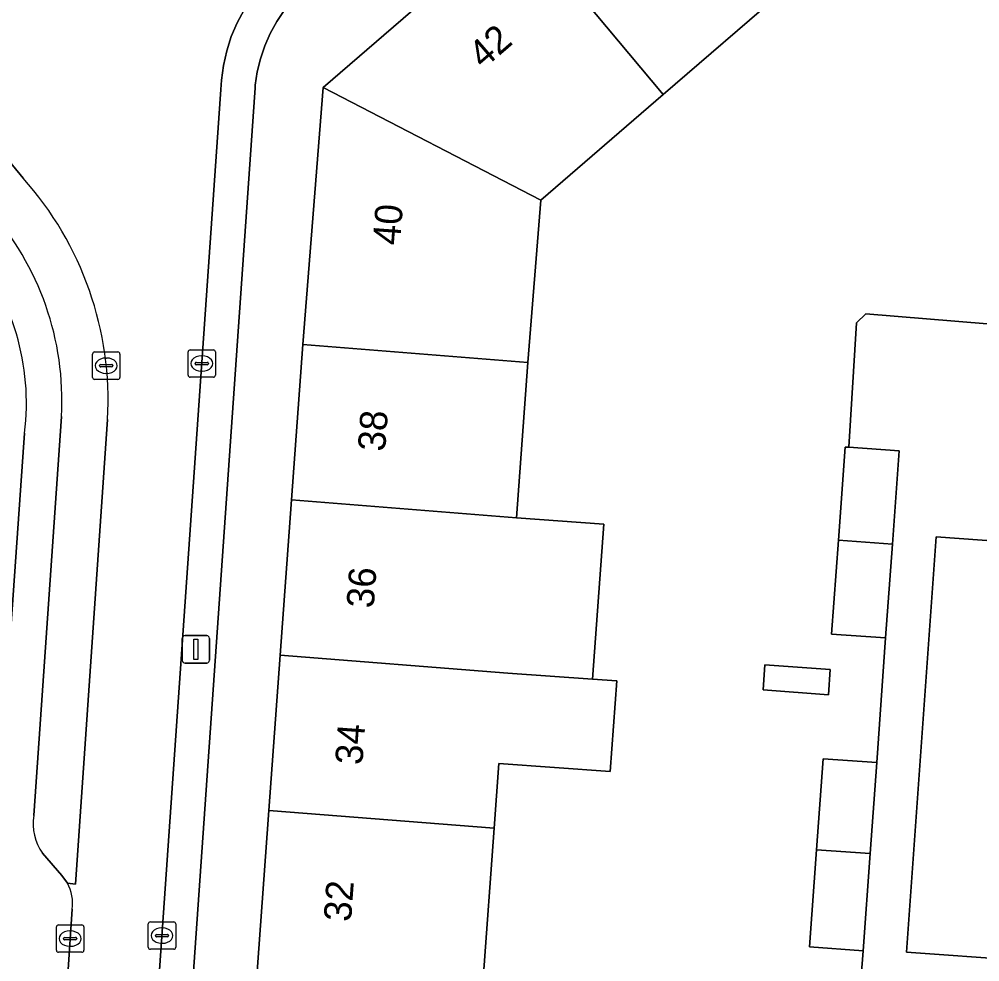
# Model space of a CAD drawing. Extents: x 160304 to 160955, y 383684 to 384161.
# Drawn here: x 160524.56 to 160559.64, y 384098.78 to 384133.2 of the extents above; entities that cross this region are included whole.
import ezdxf

# ---------------------------------------------------------------- set-up
doc = ezdxf.new("R2010")
doc.units = 0
for name, color, linetype in [('IMGEO_Erf', 7, 'Continuous'), ('IMGEO_Kolk', 7, 'Continuous'), ('IMGEO_Lichtmast', 7, 'Continuous'), ('IMGEO_Pand', 7, 'Continuous'), ('IMGEO_Pand_nummerreeks', 7, 'Continuous'), ('IMGEO_Parkeervlak_open', 7, 'Continuous'), ('IMGEO_Rijbaan_lokaal_open', 7, 'Continuous'), ('IMGEO_Voetpad_open', 7, 'Continuous')]:
    doc.layers.add(name, color=color, linetype=linetype)

msp = doc.modelspace()

# ---------------------------------------------------------------- linework, layer by layer
at = {"layer": 'IMGEO_Erf'}
for points in [[(160563.905, 384148.825), (160559.462, 384148.597), (160555.057, 384147.972), (160551.448, 384147.155), (160548.855, 384146.134), (160548.216, 384145.882), (160534.901, 384134.253), (160534.556, 384133.899), (160534.244, 384133.516), (160533.967, 384133.107), (160533.728, 384132.674), (160533.529, 384132.222), (160533.37, 384131.754), (160533.255, 384131.273), (160533.182, 384130.784), (160533.173, 384130.684), (160530.921, 384098.428)], [(160533.258, 384098.425), (160533.684, 384104.304), (160534.096, 384109.976), (160534.507, 384115.643), (160534.918, 384121.312), (160535.658, 384130.704), (160542.752, 384136.829), (160545.202, 384138.927), (160546.003, 384139.613), (160544.086, 384141.892), (160545.639, 384143.198), (160549.86, 384142.916), (160559.216, 384142.237), (160564.899, 384141.825)], [(160564.295, 384133.45), (160558.615, 384133.862), (160552.723, 384134.289), (160552.545, 384134.302), (160548.084, 384130.45), (160543.616, 384126.592), (160543.136, 384120.655), (160542.725, 384114.987), (160545.913, 384114.756), (160545.503, 384109.097), (160546.387, 384109.033), (160546.147, 384105.723), (160542.074, 384106.018), (160541.903, 384103.658), (160541.504, 384098.152)], [(160556.2, 384110.603), (160554.227, 384110.746), (160554.476, 384114.169), (160554.723, 384117.573), (160554.858, 384117.563), (160555.144, 384122.114), (160555.479, 384122.44), (160559.916, 384122.067)], [(160523.413, 384099.123), (160524.758, 384118.081)], [(160554.982, 384094.025), (160555.383, 384099.177), (160553.418, 384099.32), (160553.675, 384102.864), (160553.916, 384106.191), (160555.881, 384106.048), (160556.2, 384110.603)]]:
    msp.add_lwpolyline(points, dxfattribs=at)
msp.add_lwpolyline([(160554.116, 384108.53), (160551.725, 384108.704), (160551.792, 384109.625), (160554.183, 384109.451)], close=True, dxfattribs=at)
msp.add_arc((160515.931, 384119.178), 8.895, 352.9157, 40.1997, dxfattribs=at)
at = {"layer": 'IMGEO_Kolk'}
for p, q in [((160530.804, 384121.122), (160531.656, 384121.122)), ((160527.239, 384120.118), (160527.239, 384120.97)), ((160527.314, 384121.044), (160528.166, 384121.044)), ((160527.727, 384120.824), (160527.752, 384120.824)), ((160528.24, 384120.97), (160528.24, 384120.118)), ((160530.729, 384120.196), (160530.729, 384121.048)), ((160531.217, 384120.902), (160531.242, 384120.902)), ((160531.73, 384121.048), (160531.73, 384120.196)), ((160527.498, 384120.538), (160527.498, 384120.55)), ((160527.936, 384120.501), (160527.538, 384120.501)), ((160527.541, 384120.587), (160527.939, 384120.587)), ((160527.982, 384120.55), (160527.982, 384120.538)), ((160530.988, 384120.616), (160530.988, 384120.628)), ((160531.426, 384120.579), (160531.028, 384120.579)), ((160531.031, 384120.665), (160531.429, 384120.665)), ((160531.472, 384120.628), (160531.472, 384120.616)), ((160528.166, 384120.044), (160527.314, 384120.044)), ((160527.75, 384120.264), (160527.725, 384120.264)), ((160531.656, 384120.122), (160530.804, 384120.122)), ((160531.24, 384120.342), (160531.215, 384120.342)), ((160525.921, 384099.197), (160525.921, 384100.049)), ((160525.996, 384100.123), (160526.848, 384100.123)), ((160526.922, 384100.049), (160526.922, 384099.197)), ((160529.276, 384099.307), (160529.276, 384100.159)), ((160529.351, 384100.233), (160530.203, 384100.233)), ((160530.277, 384100.159), (160530.277, 384099.307)), ((160526.409, 384099.903), (160526.434, 384099.903)), ((160529.535, 384099.727), (160529.535, 384099.739)), ((160529.973, 384099.69), (160529.575, 384099.69)), ((160529.578, 384099.776), (160529.976, 384099.776)), ((160529.764, 384100.013), (160529.789, 384100.013)), ((160530.019, 384099.739), (160530.019, 384099.727)), ((160526.18, 384099.617), (160526.18, 384099.629)), ((160526.618, 384099.58), (160526.22, 384099.58)), ((160526.223, 384099.666), (160526.621, 384099.666)), ((160526.432, 384099.343), (160526.407, 384099.343)), ((160526.664, 384099.629), (160526.664, 384099.617)), ((160529.787, 384099.453), (160529.762, 384099.453)), ((160526.848, 384099.123), (160525.996, 384099.123)), ((160530.203, 384099.233), (160529.351, 384099.233))]:
    msp.add_line(p, q, dxfattribs=at)
for points in [[(160530.804, 384121.122), (160531.656, 384121.122)], [(160527.239, 384120.118), (160527.239, 384120.97)], [(160527.314, 384121.044), (160528.166, 384121.044)], [(160528.24, 384120.97), (160528.24, 384120.118)], [(160530.729, 384120.196), (160530.729, 384121.048)], [(160531.73, 384121.048), (160531.73, 384120.196)], [(160528.166, 384120.044), (160527.314, 384120.044)], [(160531.656, 384120.122), (160530.804, 384120.122)], [(160525.921, 384099.197), (160525.921, 384100.049)], [(160525.996, 384100.123), (160526.848, 384100.123)], [(160526.922, 384100.049), (160526.922, 384099.197)], [(160529.276, 384099.307), (160529.276, 384100.159)], [(160529.351, 384100.233), (160530.203, 384100.233)], [(160530.277, 384100.159), (160530.277, 384099.307)], [(160526.848, 384099.123), (160525.996, 384099.123)], [(160530.203, 384099.233), (160529.351, 384099.233)]]:
    msp.add_lwpolyline(points, dxfattribs=at)
for centre, radius, start, end in [((160530.806, 384121.046), 0.0765, 91.552, 178.448), ((160530.806, 384121.046), 0.0765, 91.552, 178.448), ((160531.654, 384121.046), 0.0765, 1.552, 88.448), ((160531.654, 384121.046), 0.0765, 1.552, 88.448), ((160527.316, 384120.968), 0.0765, 91.552, 178.448), ((160527.316, 384120.968), 0.0765, 91.552, 178.448), ((160528.164, 384120.968), 0.0765, 1.552, 88.448), ((160528.164, 384120.968), 0.0765, 1.552, 88.448), ((160527.538, 384120.547), 0.0403, 85.8775, 175.7526), ((160527.535, 384120.537), 0.0366, 178.938, 274.7102), ((160527.939, 384120.544), 0.043, 264.8664, 352.4533), ((160527.943, 384120.549), 0.0386, 1.7309, 96.639), ((160531.028, 384120.625), 0.0403, 85.8775, 175.7526), ((160531.025, 384120.615), 0.0366, 178.938, 274.7102), ((160531.429, 384120.622), 0.043, 264.8664, 352.4533), ((160531.433, 384120.627), 0.0386, 1.7309, 96.639), ((160527.316, 384120.12), 0.0765, 181.552, 268.448), ((160527.316, 384120.12), 0.0765, 181.552, 268.448), ((160528.164, 384120.12), 0.0765, 271.552, 358.448), ((160528.164, 384120.12), 0.0765, 271.552, 358.448), ((160530.806, 384120.198), 0.0765, 181.552, 268.448), ((160530.806, 384120.198), 0.0765, 181.552, 268.448), ((160531.654, 384120.198), 0.0765, 271.552, 358.448), ((160531.654, 384120.198), 0.0765, 271.552, 358.448), ((160525.998, 384100.047), 0.0765, 91.552, 178.448), ((160525.998, 384100.047), 0.0765, 91.552, 178.448), ((160526.846, 384100.047), 0.0765, 1.552, 88.448), ((160526.846, 384100.047), 0.0765, 1.552, 88.448), ((160529.353, 384100.157), 0.0765, 91.552, 178.448), ((160529.353, 384100.157), 0.0765, 91.552, 178.448), ((160530.201, 384100.157), 0.0765, 1.552, 88.448), ((160530.201, 384100.157), 0.0765, 1.552, 88.448), ((160526.22, 384099.626), 0.0403, 85.8775, 175.7526), ((160526.625, 384099.628), 0.0386, 1.7309, 96.639), ((160529.575, 384099.736), 0.0403, 85.8775, 175.7526), ((160529.572, 384099.726), 0.0366, 178.938, 274.7102), ((160529.976, 384099.733), 0.043, 264.8664, 352.4533), ((160529.98, 384099.738), 0.0386, 1.7309, 96.639), ((160526.217, 384099.616), 0.0366, 178.938, 274.7102), ((160526.621, 384099.623), 0.043, 264.8664, 352.4533), ((160525.998, 384099.199), 0.0765, 181.552, 268.448), ((160525.998, 384099.199), 0.0765, 181.552, 268.448), ((160526.846, 384099.199), 0.0765, 271.552, 358.448), ((160526.846, 384099.199), 0.0765, 271.552, 358.448), ((160529.353, 384099.309), 0.0765, 181.552, 268.448), ((160529.353, 384099.309), 0.0765, 181.552, 268.448), ((160530.201, 384099.309), 0.0765, 271.552, 358.448), ((160530.201, 384099.309), 0.0765, 271.552, 358.448)]:
    msp.add_arc(centre, radius, start, end, dxfattribs=at)
for centre, major_axis, ratio, start_param, end_param in [((160527.726, 384120.544), (-0.387, 0.002), 0.722429, 4.712389, 7.853982), ((160527.751, 384120.544), (-0.39, 0.002), 0.717154, 1.570796, 4.712389), ((160531.216, 384120.622), (-0.387, 0.002), 0.722429, 4.712389, 7.853982), ((160531.241, 384120.622), (-0.39, 0.002), 0.717154, 1.570796, 4.712389), ((160526.408, 384099.623), (-0.387, 0.002), 0.722429, 4.712389, 7.853982), ((160526.433, 384099.623), (-0.39, 0.002), 0.717154, 1.570796, 4.712389), ((160529.763, 384099.733), (-0.387, 0.002), 0.722429, 4.712389, 7.853982), ((160529.788, 384099.733), (-0.39, 0.002), 0.717154, 1.570796, 4.712389)]:
    msp.add_ellipse(centre, major_axis=major_axis, ratio=ratio, start_param=start_param, end_param=end_param, dxfattribs=at)
at = {"layer": 'IMGEO_Lichtmast'}
for p, q in [((160530.519, 384109.787), (160530.519, 384110.587)), ((160530.519, 384110.587), (160530.519, 384109.787)), ((160530.619, 384110.687), (160531.409, 384110.687)), ((160531.409, 384110.687), (160530.619, 384110.687)), ((160531.509, 384110.587), (160531.509, 384109.787)), ((160531.509, 384109.787), (160531.509, 384110.587)), ((160531.409, 384109.687), (160530.619, 384109.687)), ((160530.619, 384109.687), (160531.409, 384109.687))]:
    msp.add_line(p, q, dxfattribs=at)
msp.add_lwpolyline([(160530.939, 384110.562), (160531.089, 384110.562), (160531.089, 384109.812), (160530.939, 384109.812), (160530.939, 384110.562)], dxfattribs=at)
for centre, start, end in [((160530.619, 384110.587), 90, 180), ((160530.619, 384110.587), 90, 180), ((160531.409, 384110.587), 0, 90), ((160531.409, 384110.587), 360, 90), ((160530.619, 384109.787), 180, 270), ((160530.619, 384109.787), 180, 270), ((160531.409, 384109.787), 270, 0), ((160531.409, 384109.787), 270, 0)]:
    msp.add_arc(centre, 0.1, start, end, dxfattribs=at)
at = {"layer": 'IMGEO_Pand'}
for points in [[(160549.86, 384142.916), (160545.639, 384143.198), (160544.086, 384141.892), (160546.003, 384139.613), (160545.202, 384138.927), (160542.752, 384136.829), (160548.084, 384130.45), (160552.545, 384134.302), (160552.723, 384134.289)], [(160543.616, 384126.592), (160548.084, 384130.45), (160542.752, 384136.829), (160535.658, 384130.704)], [(160543.136, 384120.655), (160543.616, 384126.592), (160535.658, 384130.704), (160534.918, 384121.312)], [(160543.136, 384120.655), (160534.918, 384121.312), (160534.507, 384115.643), (160542.725, 384114.987)], [(160554.476, 384114.169), (160556.449, 384114.031), (160556.695, 384117.43), (160554.858, 384117.563), (160554.723, 384117.573)], [(160545.503, 384109.097), (160545.913, 384114.756), (160542.725, 384114.987), (160534.507, 384115.643), (160534.096, 384109.976), (160542.41, 384109.32)], [(160554.476, 384114.169), (160554.227, 384110.746), (160556.2, 384110.603), (160556.449, 384114.031)], [(160545.503, 384109.097), (160542.41, 384109.32), (160534.096, 384109.976), (160533.684, 384104.304), (160541.903, 384103.658), (160542.074, 384106.018), (160546.147, 384105.723), (160546.387, 384109.033)], [(160551.725, 384108.704), (160554.116, 384108.53), (160554.183, 384109.451), (160551.792, 384109.625)], [(160553.675, 384102.864), (160555.641, 384102.731), (160555.881, 384106.048), (160553.916, 384106.191)], [(160535.71, 384098.248), (160541.61, 384097.97), (160541.621, 384098.144), (160541.504, 384098.152), (160541.903, 384103.658), (160533.684, 384104.304), (160533.258, 384098.425)], [(160553.675, 384102.864), (160553.418, 384099.32), (160555.383, 384099.177), (160555.641, 384102.731)]]:
    msp.add_lwpolyline(points, close=True, dxfattribs=at)
at = {"layer": 'IMGEO_Parkeervlak_open'}
for points in [[(160524.705, 384127.392), (160523.246, 384129.157)], [(160526.106, 384118.694), (160525.095, 384104.114)], [(160525.414, 384102.742), (160526.123, 384101.93), (160526.321, 384101.646), (160526.612, 384101.616), (160527.788, 384118.582)]]:
    msp.add_lwpolyline(points, dxfattribs=at)
msp.add_lwpolyline([(160562.416, 384113.979), (160558.051, 384114.29), (160556.961, 384099.125), (160561.039, 384098.832), (160561.315, 384098.651)], close=True, dxfattribs=at)
for centre, radius, start, end in [((160515.64, 384119.275), 12.168, 356.7331, 41.8412), ((160515.632, 384119.272), 10.49, 356.8423, 41.8072), ((160526.885, 384103.807), 1.816, 170.2677, 215.9106)]:
    msp.add_arc(centre, radius, start, end, dxfattribs=at)
at = {"layer": 'IMGEO_Rijbaan_lokaal_open'}
for points in [[(160529.545, 384096.378), (160531.927, 384130.626), (160531.948, 384130.973), (160532.021, 384131.511), (160532.141, 384132.041), (160532.308, 384132.558), (160532.521, 384133.058), (160532.778, 384133.536), (160533.076, 384133.99), (160533.414, 384134.416), (160533.788, 384134.809), (160534.196, 384135.168), (160537.481, 384138.035), (160535.894, 384139.821), (160534.188, 384141.742), (160521.027, 384140.47)], [(160520.471, 384132.455), (160521.143, 384131.701), (160523.246, 384129.157), (160524.705, 384127.392)], [(160527.788, 384118.582), (160526.612, 384101.616), (160526.321, 384101.646)], [(160526.497, 384100.704), (160526.335, 384098.318)]]:
    msp.add_lwpolyline(points, dxfattribs=at)
for centre, radius, start, end in [((160515.64, 384119.275), 12.168, 356.7331, 41.8412), ((160524.968, 384100.906), 1.543, 352.4883, 28.6775)]:
    msp.add_arc(centre, radius, start, end, dxfattribs=at)
at = {"layer": 'IMGEO_Voetpad_open'}
for points in [[(160532.778, 384133.536), (160532.521, 384133.058), (160532.308, 384132.558), (160532.141, 384132.041), (160532.021, 384131.511), (160531.948, 384130.973), (160531.927, 384130.626), (160529.545, 384096.378)], [(160530.921, 384098.428), (160533.173, 384130.684), (160533.182, 384130.784), (160533.255, 384131.273), (160533.37, 384131.754), (160533.529, 384132.222), (160533.728, 384132.674), (160533.967, 384133.107), (160534.244, 384133.516)], [(160559.916, 384122.067), (160555.479, 384122.44), (160555.144, 384122.114), (160554.858, 384117.563), (160556.695, 384117.43), (160556.449, 384114.031), (160556.2, 384110.603), (160555.881, 384106.048), (160555.641, 384102.731), (160555.383, 384099.177), (160554.982, 384094.025)], [(160525.095, 384104.114), (160526.106, 384118.694)], [(160524.758, 384118.081), (160523.413, 384099.123), (160521.599, 384099.239), (160519.191, 384065.161), (160519.051, 384063.177), (160518.738, 384063.163), (160518.484, 384059.617), (160520.14, 384059.528), (160519.66, 384053.226), (160519.526, 384051.359), (160518.937, 384043.151), (160518.569, 384038.999), (160520.333, 384038.909), (160521.838, 384059.295), (160521.343, 384059.359), (160521.82, 384063.056), (160522.315, 384062.992), (160522.383, 384063.508), (160522.403, 384063.785)], [(160561.039, 384098.832), (160556.961, 384099.125), (160558.051, 384114.29), (160562.416, 384113.979)], [(160526.321, 384101.646), (160526.123, 384101.93), (160525.414, 384102.742)], [(160526.335, 384098.318), (160526.497, 384100.704)]]:
    msp.add_lwpolyline(points, dxfattribs=at)
for centre, radius, start, end in [((160515.632, 384119.272), 10.49, 356.8423, 41.8072), ((160515.931, 384119.178), 8.895, 352.9157, 40.1997), ((160526.885, 384103.807), 1.816, 170.2677, 215.9106), ((160524.968, 384100.906), 1.543, 352.4883, 28.6775)]:
    msp.add_arc(centre, radius, start, end, dxfattribs=at)

# ---------------------------------------------------------------- texts
at = {"layer": 'IMGEO_Pand_nummerreeks'}
for s, rotation, p in [('42', 40.8102, (160541.511, 384131.351)), ('40', 85.852, (160538.468, 384124.922)), ('38', 85.852, (160537.922, 384117.393)), ('36', 85.852, (160537.507, 384111.668)), ('34', 85.852, (160537.092, 384105.946)), ('32', 85.852, (160536.677, 384100.221))]:
    msp.add_text(s, height=1, rotation=rotation, dxfattribs=at).set_placement(p)

doc.saveas('drawing.dxf')
